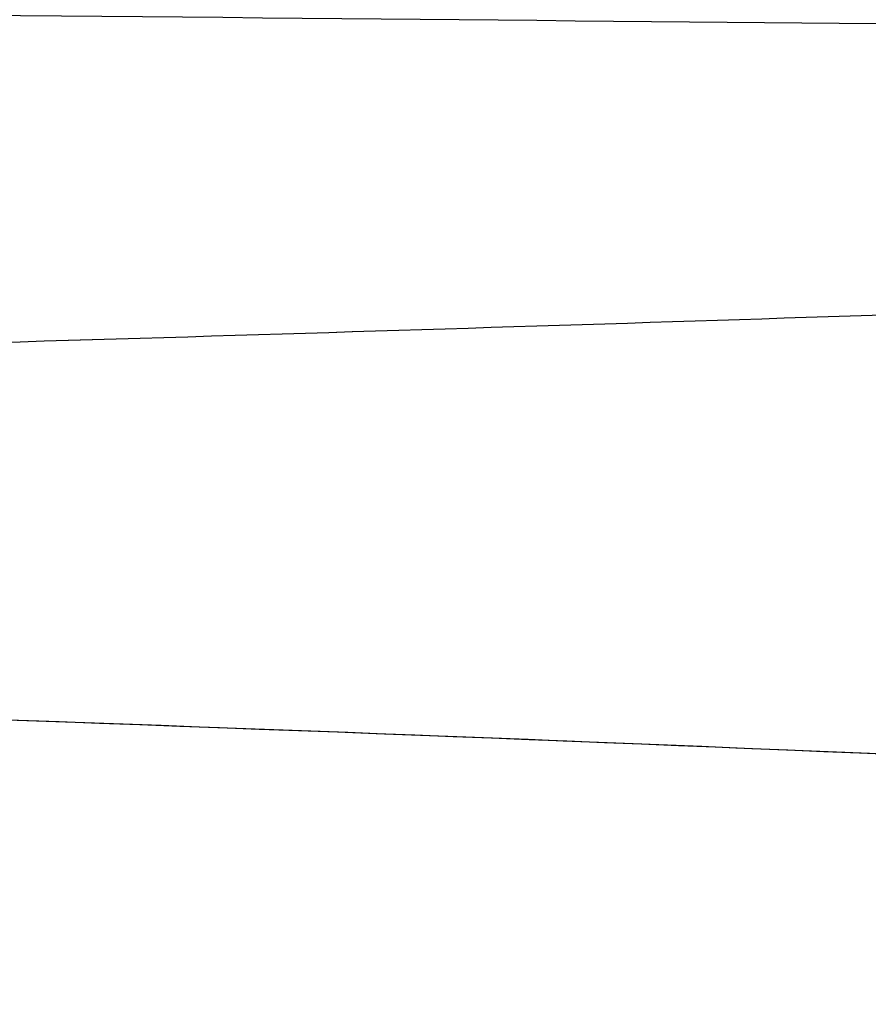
# Model space of a CAD drawing. Header units: millimetres. Extents: x -105 to 152, y -114 to 65.
# Tile 116 of 329: x 132.162 to 132.606, y -99.312 to -98.797. Entities that reach past the tile are written whole.
import ezdxf

# ---------------------------------------------------------------- set-up
doc = ezdxf.new("R2010")
doc.units = ezdxf.units.MM
doc.layers.add('Layer 01', color=18, linetype='Continuous', true_color=0x000000)

msp = doc.modelspace()

# ---------------------------------------------------------------- linework, layer by layer
at = {"layer": 'Layer 01'}
for points, knots in [([(134.4319930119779, -98.83500068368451, 18.49997597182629), (134.4319903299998, -98.82668819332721, 16.73016568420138), (134.1329356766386, -98.81837570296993, 14.9607247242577), (132.9697000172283, -98.80175072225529, 11.61770264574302), (132.1057614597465, -98.79343823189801, 10.04481829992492), (129.9085118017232, -98.77681325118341, 7.269749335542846), (128.5756586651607, -98.76850076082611, 6.06814311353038), (125.5884732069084, -98.75187578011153, 4.169291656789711), (123.9347634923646, -98.7435632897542, 3.472442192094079), (120.4894692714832, -98.72693830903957, 2.660739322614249), (118.6986028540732, -98.71862581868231, 2.546055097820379), (115.1779152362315, -98.70200083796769, 2.911667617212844), (113.4488278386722, -98.69368834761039, 3.391888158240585), (110.243837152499, -98.6770633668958, 4.894202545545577), (108.7686018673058, -98.66875087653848, 5.915983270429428), (106.2353297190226, -98.65212589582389, 8.388117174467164), (105.1778208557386, -98.64381340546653, 9.837955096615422), (104.3878760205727, -98.63550091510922, 11.42168980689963)], [0, 0, 0, 0, 5.334213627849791, 5.334213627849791, 10.66842725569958, 10.66842725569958, 16.00264088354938, 16.00264088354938, 21.33685451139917, 21.33685451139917, 26.67106813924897, 26.67106813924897, 32.00528176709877, 32.00528176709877, 37.33949539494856, 37.33949539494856, 42.67370902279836, 42.67370902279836, 42.67370902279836, 42.67370902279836]), ([(133.6698906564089, -99.27499999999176, 18.49990851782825), (133.6931302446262, -99.25549339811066, 17.26660421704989), (133.5628174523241, -99.23674494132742, 16.07683728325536), (133.0713054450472, -99.20075833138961, 13.84389258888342), (132.7095428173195, -99.18351972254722, 12.80050994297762), (131.8245169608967, -99.1505517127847, 10.89180324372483), (131.3027663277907, -99.13482272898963, 10.02584514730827), (130.1701878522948, -99.10487480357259, 8.476651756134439), (129.5590322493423, -99.09065586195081, 7.793353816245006), (128.3031805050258, -99.06372802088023, 6.600269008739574), (127.6591186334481, -99.05101912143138, 6.089788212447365), (126.3852528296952, -99.02711136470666, 5.218078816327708), (125.7553389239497, -99.01591250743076, 4.856767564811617), (124.5423716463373, -98.99502483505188, 4.256894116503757), (123.9591390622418, -98.98533601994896, 4.018401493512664), (123.136830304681, -98.97193532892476, 3.730701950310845), (122.8713953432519, -98.96765718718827, 3.64648673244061), (122.4877699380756, -98.96152310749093, 3.535100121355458), (122.3623119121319, -98.95952560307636, 3.500462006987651), (122.1779072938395, -98.95660012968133, 3.451930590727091), (122.0866502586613, -98.95515508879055, 3.428521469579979), (121.9818688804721, -98.953500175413, 3.402643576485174), (121.9299031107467, -98.95268046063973, 3.390054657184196), (121.9040269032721, -98.9522725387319, 3.383846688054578), (121.8911155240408, -98.95206906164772, 3.380764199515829), (121.8855878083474, -98.95198196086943, 3.379447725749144), (121.881903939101, -98.9519239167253, 3.37857109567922), (121.8787130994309, -98.95187364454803, 3.377812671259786), (121.8153589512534, -98.9508755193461, 3.362761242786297), (121.5746848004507, -98.9470172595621, 3.302542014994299), (120.9383818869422, -98.93692806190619, 3.183095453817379), (120.6802690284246, -98.93284802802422, 3.139025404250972), (120.222718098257, -98.9256525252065, 3.076909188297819), (120.058473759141, -98.92307478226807, 3.056907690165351), (119.7944152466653, -98.91893930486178, 3.029616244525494), (119.6579640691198, -98.916804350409, 3.016652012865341), (119.4910248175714, -98.91419594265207, 3.003122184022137), (119.4056189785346, -98.91286233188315, 2.996809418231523), (119.362432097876, -98.91218817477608, 2.993772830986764), (119.3407176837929, -98.91184925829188, 2.992285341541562), (119.3313855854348, -98.91170361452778, 2.991654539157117), (119.3251584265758, -98.91160643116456, 2.99123550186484), (119.3200373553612, -98.91152651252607, 2.990893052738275), (119.0335524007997, -98.90705573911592, 2.971788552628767), (118.6748834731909, -98.9015376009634, 2.955392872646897), (118.0271191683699, -98.89166325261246, 2.95756984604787), (117.7929288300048, -98.88810561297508, 2.962849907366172), (117.4146316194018, -98.8823698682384, 2.981284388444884), (117.28403398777, -98.88039140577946, 2.989187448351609), (117.0814749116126, -98.87732389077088, 3.004191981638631), (116.9785301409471, -98.8757651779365, 3.01248227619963), (116.855537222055, -98.87390300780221, 3.023651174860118), (116.7933214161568, -98.87296100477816, 3.029625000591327), (116.7620341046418, -98.87248727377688, 3.032711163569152), (116.7485868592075, -98.8722836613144, 3.034055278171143), (116.7396135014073, -98.87214778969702, 3.034956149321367), (116.7338038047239, -98.87205982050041, 3.035542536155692), (116.3240417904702, -98.86585525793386, 3.077040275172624), (115.907492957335, -98.85946800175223, 3.135253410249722), (115.270255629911, -98.84954093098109, 3.252131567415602), (115.0557828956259, -98.84617420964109, 3.296017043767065), (114.7313598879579, -98.84103758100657, 3.369694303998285), (114.5684706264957, -98.83844763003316, 3.408495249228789), (114.3773372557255, -98.83538815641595, 3.457298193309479), (114.281508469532, -98.83384895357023, 3.482596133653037), (114.2335300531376, -98.83307698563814, 3.49547080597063), (114.2129543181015, -98.83274563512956, 3.501037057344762), (114.1992341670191, -98.83252462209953, 3.504758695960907), (114.1934752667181, -98.83243183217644, 3.506324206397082), (113.6757026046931, -98.82408634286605, 3.647526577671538), (113.2195341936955, -98.8166669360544, 3.799528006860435), (112.6128960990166, -98.8067343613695, 4.026952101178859), (112.4235931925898, -98.8036229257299, 4.102717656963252), (112.1584718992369, -98.79925490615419, 4.214206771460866), (112.0306178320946, -98.79714567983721, 4.269415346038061), (111.8895650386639, -98.79481578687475, 4.332475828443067), (111.8210501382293, -98.79368355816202, 4.36362085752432), (111.7872935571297, -98.79312562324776, 4.37909118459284), (111.7705402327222, -98.7928487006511, 4.386800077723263), (111.7621947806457, -98.79271075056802, 4.390647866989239), (111.7586248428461, -98.79265173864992, 4.392295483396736), (111.7562463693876, -98.7926124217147, 4.393393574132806), (111.7563558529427, -98.79261423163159, 4.393342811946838), (111.1175233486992, -98.78205401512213, 4.688474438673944), (110.6225886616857, -98.77354464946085, 4.966961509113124), (110.0670733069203, -98.76379524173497, 5.300673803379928), (109.913052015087, -98.76104787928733, 5.398267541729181), (109.726164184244, -98.7576804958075, 5.519569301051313), (109.6712323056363, -98.75668364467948, 5.555840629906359), (109.5996304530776, -98.75537678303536, 5.603594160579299), (109.5665293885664, -98.75477045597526, 5.625809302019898), (109.5325911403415, -98.75414550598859, 5.648747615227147), (109.5167870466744, -98.75385363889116, 5.659464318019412), (109.5091756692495, -98.75371285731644, 5.664633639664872), (109.5059758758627, -98.75365362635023, 5.666808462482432), (109.5038565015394, -98.75361438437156, 5.668249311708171), (109.5045452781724, -98.75362714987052, 5.667780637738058), (109.1449677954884, -98.74696565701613, 5.912360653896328), (108.6245742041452, -98.73703020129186, 6.298551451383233), (108.0463557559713, -98.72540265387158, 6.785546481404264), (107.7648497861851, -98.71957983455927, 7.037861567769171), (107.6260446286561, -98.7166661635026, 7.166187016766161), (107.5571348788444, -98.71520876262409, 7.230887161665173), (107.522803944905, -98.7144799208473, 7.263371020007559), (107.5056695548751, -98.71411546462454, 7.279646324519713), (107.4971101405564, -98.71393322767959, 7.287792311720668), (107.4934434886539, -98.71385512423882, 7.291285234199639), (107.490999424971, -98.71380305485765, 7.293614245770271), (107.488579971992, -98.71375149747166, 7.295920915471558), (107.4823980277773, -98.71361975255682, 7.301815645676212), (107.3203195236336, -98.71031798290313, 7.450705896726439), (106.871181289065, -98.70060952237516, 7.917139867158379), (106.6876818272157, -98.6965807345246, 8.113715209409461), (106.37093492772, -98.689348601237, 8.478203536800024), (106.258480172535, -98.68673973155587, 8.611329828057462), (106.0810710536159, -98.6825291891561, 8.829652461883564), (106.0204834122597, -98.68107613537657, 8.905533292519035), (105.9276533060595, -98.67882224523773, 9.024171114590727), (105.8807514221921, -98.6776767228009, 9.084694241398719), (105.8252341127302, -98.6763077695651, 9.157446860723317), (105.7972828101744, -98.67561516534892, 9.19436315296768), (105.783259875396, -98.67526683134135, 9.212956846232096), (105.7772400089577, -98.67511710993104, 9.220954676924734), (105.7732245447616, -98.67501719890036, 9.226293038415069), (105.7700730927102, -98.67493874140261, 9.230486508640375), (105.3251293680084, -98.66385862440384, 9.822799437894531), (104.8457125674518, -98.65073477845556, 10.5449215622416), (104.3878760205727, -98.63550091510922, 11.42168980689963)], [0, 0, 0, 0, 2.593942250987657, 2.593942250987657, 5.187884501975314, 5.187884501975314, 7.781826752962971, 7.781826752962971, 10.37576900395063, 10.37576900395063, 12.96971125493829, 12.96971125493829, 15.56365350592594, 15.56365350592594, 18.1575957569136, 18.1575957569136, 19.45456688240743, 19.45456688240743, 20.10305244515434, 20.10305244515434, 20.42729522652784, 20.58941661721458, 20.67047731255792, 20.71100766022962, 20.73127283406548, 20.7414054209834, 20.7414054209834, 20.75153800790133, 20.75153800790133, 22.04850913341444, 22.04850913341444, 22.69699469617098, 22.69699469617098, 23.02123747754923, 23.02123747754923, 23.18335886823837, 23.26441956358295, 23.30494991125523, 23.32521508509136, 23.33534767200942, 23.34041396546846, 23.34041396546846, 23.34548025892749, 23.34548025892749, 24.64245138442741, 24.64245138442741, 25.29093694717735, 25.29093694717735, 25.61517972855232, 25.61517972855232, 25.77730111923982, 25.85836181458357, 25.89889216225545, 25.9191573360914, 25.92928992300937, 25.92928992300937, 25.93942250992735, 25.93942250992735, 27.23639363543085, 27.23639363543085, 27.8848791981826, 27.8848791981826, 28.2091219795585, 28.37124337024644, 28.45230406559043, 28.49283441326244, 28.51309958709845, 28.51309958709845, 28.53336476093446, 28.53336476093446, 29.83033588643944, 29.83033588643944, 30.47882144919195, 30.47882144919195, 30.80306423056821, 30.96518562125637, 31.04624631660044, 31.0867766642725, 31.10704183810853, 31.11717442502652, 31.12224071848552, 31.12224071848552, 31.12730701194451, 31.12730701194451, 32.42427813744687, 32.42427813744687, 33.07276370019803, 33.07276370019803, 33.39700648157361, 33.39700648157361, 33.55912787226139, 33.64018856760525, 33.68071891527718, 33.70098408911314, 33.71111667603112, 33.71111667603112, 33.72124926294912, 33.72124926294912, 35.01822038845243, 35.66670595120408, 35.99094873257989, 36.1530701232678, 36.23413081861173, 36.27466116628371, 36.29492634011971, 36.30505892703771, 36.31012522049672, 36.31012522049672, 36.31519151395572, 36.31519151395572, 37.61216263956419, 37.61216263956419, 38.26064820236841, 38.26064820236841, 38.58489098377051, 38.58489098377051, 38.74701237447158, 38.74701237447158, 38.8280730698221, 38.86860341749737, 38.888868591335, 38.89900117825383, 38.90406747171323, 38.90406747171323, 38.90913376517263, 38.90913376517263, 41.50307601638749, 41.50307601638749, 41.50307601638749, 41.50307601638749]), ([(104.3809372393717, -98.88508831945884, 11.43529043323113), (105.169769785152, -98.93008469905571, 9.850290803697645), (106.2263594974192, -98.97508107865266, 8.39896301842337), (108.7584577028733, -99.06507383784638, 5.92380623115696), (110.2334376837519, -99.11007021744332, 4.900493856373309), (113.4384942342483, -99.20006297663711, 3.395324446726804), (115.1679018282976, -99.245059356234, 2.913781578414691), (118.6896342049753, -99.33505211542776, 2.545918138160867), (120.4812239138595, -99.38004849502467, 2.659674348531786), (123.9281470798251, -99.47004125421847, 3.470009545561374), (125.5827610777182, -99.51503763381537, 4.166419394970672), (128.5717059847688, -99.60503039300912, 6.064874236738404), (129.9054130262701, -99.65002677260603, 7.266522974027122), (132.1041206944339, -99.74001953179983, 10.04206022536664), (132.9686623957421, -99.78501591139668, 11.61536941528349), (134.1327186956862, -99.87500867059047, 14.95945305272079), (134.4319903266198, -99.92000505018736, 16.72952950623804), (134.4319930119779, -99.96500142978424, 18.49997595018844)], [0, 0, 0, 0, 5.337797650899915, 5.337797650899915, 10.67559530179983, 10.67559530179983, 16.01339295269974, 16.01339295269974, 21.35119060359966, 21.35119060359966, 26.68898825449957, 26.68898825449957, 32.02678590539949, 32.02678590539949, 37.3645835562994, 37.3645835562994, 42.70238120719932, 42.70238120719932, 42.70238120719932, 42.70238120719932]), ([(104.3809372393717, -98.88508831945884, 11.43529043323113), (104.7814280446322, -98.89792501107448, 10.66640720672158), (105.2441150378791, -98.91087902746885, 9.931607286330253), (106.021961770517, -98.93048602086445, 8.895039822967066), (106.4317470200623, -98.9403335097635, 8.393095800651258), (106.8706226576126, -98.9502469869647, 7.918028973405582), (107.169426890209, -98.95687063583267, 7.607553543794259), (107.3203231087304, -98.96015520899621, 7.456981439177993), (107.7916729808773, -98.97023842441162, 7.005727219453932), (108.1174640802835, -98.97683163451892, 6.719096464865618), (108.6213720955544, -98.9865280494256, 6.311491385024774), (108.8771322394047, -98.9913279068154, 6.113273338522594), (109.1817255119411, -98.99684312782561, 5.892009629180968), (109.335517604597, -98.99957958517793, 5.783902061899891), (109.4127805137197, -99.00094252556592, 5.730482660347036), (109.4515028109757, -99.00162267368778, 5.703931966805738), (109.470886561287, -99.00196241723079, 5.690696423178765), (109.480584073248, -99.0021322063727, 5.684088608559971), (109.4847413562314, -99.00220495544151, 5.681258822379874), (109.4875131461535, -99.00225345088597, 5.679372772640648), (109.4900789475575, -99.00229833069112, 5.677627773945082), (109.5431212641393, -99.00322603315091, 5.641560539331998), (109.7468431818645, -99.00700796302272, 5.499185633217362), (110.2992271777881, -99.01696761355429, 5.159615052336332), (110.5248042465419, -99.02100195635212, 5.025946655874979), (110.9299513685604, -99.02812515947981, 4.804000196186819), (111.0761404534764, -99.03067817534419, 4.726481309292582), (111.3127593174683, -99.03477562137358, 4.606410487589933), (111.4354027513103, -99.03689132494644, 4.545430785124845), (111.5862075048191, -99.03947686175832, 4.473007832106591), (111.6635568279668, -99.04079893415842, 4.436526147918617), (111.702720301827, -99.04146729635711, 4.418224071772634), (111.7224244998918, -99.04180330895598, 4.409058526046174), (111.7323072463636, -99.04197177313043, 4.404472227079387), (111.7365492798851, -99.04204407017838, 4.402505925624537), (111.7393787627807, -99.0420922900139, 4.401194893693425), (111.7418813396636, -99.04213493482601, 4.40003598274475), (111.910708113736, -99.04501169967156, 4.321871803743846), (112.19228603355, -99.04971892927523, 4.193672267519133), (112.7958934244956, -99.05953388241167, 3.956951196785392), (113.027380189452, -99.06326455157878, 3.870912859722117), (113.4217722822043, -99.0695490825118, 3.737476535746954), (113.5610963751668, -99.07175868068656, 3.692285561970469), (113.7820699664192, -99.07524520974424, 3.624383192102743), (113.8955532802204, -99.077031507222, 3.590404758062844), (114.0332328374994, -99.07919082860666, 3.550942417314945), (114.1033975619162, -99.08028931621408, 3.531285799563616), (114.1388116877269, -99.08084326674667, 3.521479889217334), (114.1540603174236, -99.08108168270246, 3.5172825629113), (114.1642418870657, -99.08124085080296, 3.514485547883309), (114.1710306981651, -99.08134696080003, 3.512625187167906), (114.611757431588, -99.08823482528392, 3.392032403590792), (115.0438377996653, -99.09496068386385, 3.294142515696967), (115.6809944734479, -99.10488655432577, 3.176633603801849), (115.8915589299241, -99.10816802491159, 3.142354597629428), (116.2043388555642, -99.11304950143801, 3.09781021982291), (116.359962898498, -99.11548005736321, 3.077256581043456), (116.5401175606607, -99.118297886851, 3.056185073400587), (116.6170185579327, -99.11950170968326, 3.04776693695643), (116.6682166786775, -99.12030340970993, 3.042289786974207), (116.6923451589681, -99.12068133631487, 3.039765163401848), (117.5822053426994, -99.13462385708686, 2.948992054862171), (118.4509876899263, -99.14801320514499, 2.933479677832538), (119.7446876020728, -99.16790121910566, 3.018920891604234), (120.3891778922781, -99.17779622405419, 3.088688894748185), (121.1330184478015, -99.189254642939, 3.216776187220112), (121.5024313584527, -99.19496241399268, 3.292411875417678), (121.6864495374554, -99.19781093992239, 3.333117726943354), (121.7782786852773, -99.19923386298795, 3.354190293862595), (121.8241474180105, -99.19994498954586, 3.364906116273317), (121.8470702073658, -99.20030046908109, 3.370308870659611), (121.8585286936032, -99.2004781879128, 3.373021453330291), (121.863438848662, -99.20055434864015, 3.37418638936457), (121.866712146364, -99.20060512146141, 3.374963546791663), (121.86974470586, -99.20065216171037, 3.375684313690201), (121.9007730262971, -99.2011334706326, 3.383061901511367), (122.0215498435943, -99.20306379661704, 3.410925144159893), (122.3350593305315, -99.20813840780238, 3.493152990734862), (122.4615787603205, -99.21019313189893, 3.527450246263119), (122.6835767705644, -99.21381999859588, 3.591734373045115), (122.7629420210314, -99.21511975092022, 3.615310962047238), (122.8898977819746, -99.21720557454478, 3.654289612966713), (122.9553521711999, -99.21828253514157, 3.674683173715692), (123.0351384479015, -99.21959857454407, 3.700151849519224), (123.0758823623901, -99.22027149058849, 3.713317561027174), (123.0964663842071, -99.22061167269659, 3.720009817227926), (123.1053334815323, -99.22075826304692, 3.722901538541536), (123.1112549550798, -99.22085616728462, 3.724834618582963), (123.115307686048, -99.22092318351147, 3.726159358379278), (123.3583245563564, -99.22494205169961, 3.805655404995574), (123.5795542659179, -99.22862489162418, 3.884568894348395), (123.8825405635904, -99.23369184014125, 3.999258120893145), (123.9787276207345, -99.23530460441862, 4.036881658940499), (124.1159269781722, -99.23760942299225, 4.092004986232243), (124.1827563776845, -99.2387332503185, 4.119239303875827), (124.2576547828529, -99.23999436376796, 4.150358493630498), (124.2943402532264, -99.2406124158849, 4.165744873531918), (124.3124925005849, -99.24091831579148, 4.173393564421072), (124.3215210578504, -99.2410704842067, 4.177206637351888), (124.3253802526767, -99.24113553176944, 4.178838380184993), (124.3279507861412, -99.24117885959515, 4.179925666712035), (124.3304181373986, -99.24122044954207, 4.180969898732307), (124.3560636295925, -99.24165273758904, 4.191825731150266), (124.5698507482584, -99.24521457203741, 4.278066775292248), (125.1549568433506, -99.25525416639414, 4.557564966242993), (125.3937389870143, -99.25938350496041, 4.67643722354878), (125.8115276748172, -99.26675172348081, 4.903430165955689), (125.9606955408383, -99.26940349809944, 4.98724314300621), (126.1982318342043, -99.27367471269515, 5.126729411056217), (126.3204423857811, -99.27588370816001, 5.199916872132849), (126.4687686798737, -99.27858929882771, 5.291693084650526), (126.5443306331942, -99.27997420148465, 5.339226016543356), (126.5824564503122, -99.28067467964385, 5.363409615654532), (126.5988694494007, -99.28097660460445, 5.373864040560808), (126.6098276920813, -99.28117827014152, 5.380853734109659), (126.6162937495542, -99.28129732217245, 5.384984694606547), (127.1989248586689, -99.29202842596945, 5.757650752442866), (127.6983393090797, -99.3016956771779, 6.130801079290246), (128.5600553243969, -99.31906884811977, 6.841857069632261), (128.9224924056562, -99.32677476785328, 7.179864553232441), (129.5320204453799, -99.34022527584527, 7.791367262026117), (129.7791891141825, -99.34596986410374, 8.064929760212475), (130.0780964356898, -99.35311574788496, 8.412020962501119), (130.1657264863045, -99.35525254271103, 8.517253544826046), (130.2806062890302, -99.35808998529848, 8.658147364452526), (130.3161357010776, -99.35897450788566, 8.702289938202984), (130.3654365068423, -99.3602093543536, 8.764145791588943), (130.3890882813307, -99.36080379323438, 8.793984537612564), (130.4149645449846, -99.36145708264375, 8.826866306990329), (130.4274768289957, -99.36177367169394, 8.842821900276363), (130.4336269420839, -99.36192945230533, 8.850678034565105), (130.436240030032, -99.36199567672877, 8.854018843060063), (130.4379770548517, -99.3620397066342, 8.85624024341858), (130.4376150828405, -99.36203052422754, 8.855776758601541), (131.5105282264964, -99.38923632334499, 10.22865466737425), (132.3440325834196, -99.4163896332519, 11.77755826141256), (133.4379443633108, -99.47069364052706, 15.05565823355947), (133.7022438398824, -99.49784378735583, 16.78295619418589), (133.6698906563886, -99.52500000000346, 18.49990851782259)], [0, 0, 0, 0, 2.596470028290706, 2.596470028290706, 3.894705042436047, 4.543822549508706, 4.543822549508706, 5.192940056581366, 5.192940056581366, 6.491175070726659, 6.491175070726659, 7.140292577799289, 7.464851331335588, 7.627130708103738, 7.708270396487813, 7.748840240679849, 7.76912516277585, 7.779267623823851, 7.78433885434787, 7.78433885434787, 7.789410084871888, 7.789410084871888, 9.087645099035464, 9.087645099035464, 9.736762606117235, 9.736762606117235, 10.06132135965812, 10.06132135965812, 10.22360073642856, 10.30474042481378, 10.3453102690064, 10.3655951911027, 10.37573765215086, 10.38080888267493, 10.38334449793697, 10.38334449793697, 10.385880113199, 10.385880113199, 11.68411512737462, 11.68411512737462, 12.33323263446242, 12.33323263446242, 12.65779138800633, 12.65779138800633, 12.82007076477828, 12.90121045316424, 12.94178029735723, 12.96206521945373, 12.97220768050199, 12.97220768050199, 12.98235014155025, 12.98235014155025, 14.28058515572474, 14.28058515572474, 14.92970266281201, 14.92970266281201, 15.25426141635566, 15.41654079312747, 15.49768048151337, 15.49768048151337, 15.57882016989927, 15.57882016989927, 18.17529019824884, 18.17529019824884, 19.4735252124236, 20.12264271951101, 20.44720147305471, 20.60948084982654, 20.69062053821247, 20.73119038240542, 20.75147530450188, 20.7616177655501, 20.76668899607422, 20.76668899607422, 20.77176022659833, 20.77176022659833, 21.42087773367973, 21.42087773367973, 21.74543648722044, 21.74543648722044, 21.90771586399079, 21.90771586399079, 21.98885555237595, 22.02942539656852, 22.0497103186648, 22.05985277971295, 22.06492401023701, 22.06492401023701, 22.06999524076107, 22.06999524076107, 22.71911274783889, 22.71911274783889, 23.0436715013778, 23.0436715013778, 23.20595087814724, 23.28709056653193, 23.32766041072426, 23.34794533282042, 23.3580877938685, 23.36315902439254, 23.36315902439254, 23.36823025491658, 23.36823025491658, 24.66646526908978, 24.66646526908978, 25.31558277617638, 25.31558277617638, 25.64014152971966, 25.64014152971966, 25.80242090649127, 25.88356059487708, 25.92413043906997, 25.94441536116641, 25.95455782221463, 25.95455782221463, 25.96470028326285, 25.96470028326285, 27.26293529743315, 27.26293529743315, 28.56117031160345, 28.56117031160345, 29.85940532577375, 29.85940532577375, 30.50852283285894, 30.50852283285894, 30.83308158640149, 30.83308158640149, 30.99536096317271, 31.07650065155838, 31.11707049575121, 31.13735541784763, 31.14749787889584, 31.14749787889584, 31.15764033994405, 31.15764033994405, 36.35058039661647, 36.35058039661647, 41.54352045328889, 41.54352045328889, 41.54352045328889, 41.54352045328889]), ([(133.4375850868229, -99.22847059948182, 15.56605304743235), (133.2625308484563, -99.21273039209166, 14.58251510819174), (132.9904691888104, -99.1969907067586, 13.61442591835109), (131.8968279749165, -99.15000000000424, 10.82785130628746), (130.7983899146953, -99.11875000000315, 9.113062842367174), (128.0155002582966, -99.05625000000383, 6.224870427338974), (126.3320610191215, -99.02500000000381, 5.052685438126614), (123.5545547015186, -98.97812500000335, 3.841758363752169), (122.5872819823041, -98.96250000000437, 3.528605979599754), (120.7239223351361, -98.93310215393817, 3.122251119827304), (119.8330260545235, -98.91932930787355, 3.007387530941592), (118.9374692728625, -98.90555646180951, 2.970082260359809)], [3.703554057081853, 3.703554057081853, 3.703554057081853, 3.703554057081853, 6.940580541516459, 6.940580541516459, 13.36704405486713, 13.36704405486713, 19.79350756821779, 19.79350756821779, 23.00673932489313, 23.00673932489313, 25.8390814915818, 25.8390814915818, 25.8390814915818, 25.8390814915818])]:
    msp.add_open_spline(points, degree=3, knots=knots, dxfattribs=at)
for points, weights, knots in [([(102.7200930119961, -99.5850013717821, 18.50000000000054), (102.7200930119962, -99.5850006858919, 18.50004805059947), (102.7200930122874, -99.58500000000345, 18.50009610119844), (102.7201328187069, -99.49125000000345, 25.06784563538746), (107.3642611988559, -99.39750000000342, 29.71191772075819), (112.0083895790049, -99.30375000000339, 34.35598980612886), (118.576139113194, -99.2100000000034, 34.35594999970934), (125.1438886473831, -99.11625000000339, 34.35591019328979), (129.7879607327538, -99.02250000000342, 29.71178181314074), (134.4319930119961, -98.92875080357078, 25.06769323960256), (134.4319930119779, -98.83500068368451, 18.49997597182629)], [0.99999879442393, 0.999999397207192, 1, 0.923879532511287, 1, 0.923879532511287, 1, 0.923879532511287, 1, 0.923880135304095, 0.99999879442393], [-52.54735641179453, -52.54735641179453, -52.54735641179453, -52.54726030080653, -52.54726030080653, -39.41042308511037, -39.41042308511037, -26.2735858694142, -26.2735858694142, -13.136748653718, -13.136748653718, 0, 0, 0]), ([(102.7200930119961, -99.58500137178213, 18.50000000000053), (102.7200930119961, -99.58500068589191, 18.50004805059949), (102.7200930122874, -99.58500000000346, 18.50009610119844), (102.7201328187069, -99.49125000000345, 25.06784563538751), (107.3642611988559, -99.39750000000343, 29.71191772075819), (112.0083895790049, -99.30375000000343, 34.35598980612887), (118.576139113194, -99.2100000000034, 34.35594999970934), (125.1438886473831, -99.11625000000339, 34.35591019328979), (129.7879607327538, -99.02250000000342, 29.71178181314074), (134.4320029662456, -98.92875060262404, 25.06768328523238), (134.431993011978, -98.83500102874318, 18.49997596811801)], [0.9999987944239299, 0.9999993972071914, 1, 0.923879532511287, 1, 0.923879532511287, 1, 0.923879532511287, 1, 0.9238799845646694, 0.9999990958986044], [796.3998402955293, 796.3998402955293, 796.3998402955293, 796.3999442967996, 796.3999442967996, 809.533188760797, 809.533188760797, 822.6664332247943, 822.6664332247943, 835.7996776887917, 835.7996776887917, 848.9328441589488, 848.9328441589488, 848.9328441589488]), ([(133.6698906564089, -99.27499999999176, 18.49990851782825), (133.6699285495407, -99.36875000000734, 24.75198492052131), (129.2490697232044, -99.46250000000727, 29.17289733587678), (124.828210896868, -99.55625000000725, 33.59380975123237), (118.5761344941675, -99.65000000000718, 33.59384764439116), (112.324058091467, -99.74375000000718, 33.59388553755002), (107.9031456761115, -99.83750000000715, 29.17302671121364), (103.4822332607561, -99.93125000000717, 24.75216788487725), (103.4821953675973, -100.0250000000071, 18.50009148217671), (103.4821574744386, -100.1187500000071, 12.2480150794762), (107.903016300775, -100.2125000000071, 7.827102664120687), (112.3238751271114, -100.3062500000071, 3.406190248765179), (118.575951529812, -100.400000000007, 3.406152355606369), (124.8280279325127, -100.4937500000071, 3.406114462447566), (129.2489403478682, -100.587500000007, 7.826973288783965), (133.6698527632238, -100.6812500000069, 12.24783211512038), (133.6698906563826, -100.7750000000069, 18.49990851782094), (133.6699285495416, -100.8687500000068, 24.75198492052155), (129.2490697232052, -100.9625000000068, 29.17289733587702), (124.8282108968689, -101.0562500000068, 33.59380975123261), (118.5761344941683, -101.1500000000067, 33.59384764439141), (112.3240580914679, -101.2437500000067, 33.59388553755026), (107.9031456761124, -101.3375000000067, 29.17302671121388), (103.482233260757, -101.4312500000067, 24.75216788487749), (103.4821953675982, -101.5250000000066, 18.50009148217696), (103.4821574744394, -101.6187500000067, 12.24801507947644), (107.9030163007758, -101.7125000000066, 7.827102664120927), (112.3238751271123, -101.8062500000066, 3.40619024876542), (118.5759515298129, -101.9000000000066, 3.406152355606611), (124.8280279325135, -101.9937500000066, 3.406114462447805), (129.248940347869, -102.0875000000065, 7.826973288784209), (133.6698527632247, -102.1812500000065, 12.24783211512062), (133.6698906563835, -102.2750000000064, 18.49990851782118), (133.6699285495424, -102.3687500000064, 24.75198492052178), (129.249069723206, -102.4625000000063, 29.17289733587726), (124.8282108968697, -102.5562500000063, 33.59380975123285), (118.5761344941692, -102.6500000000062, 33.59384764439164), (112.3240580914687, -102.7437500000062, 33.59388553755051), (107.9031456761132, -102.8375000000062, 29.17302671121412), (103.4822332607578, -102.9312500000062, 24.75216788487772), (103.482195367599, -103.0250000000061, 18.5000914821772), (103.4821574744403, -103.1187500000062, 12.24801507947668), (107.9030163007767, -103.2125000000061, 7.827102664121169), (112.3238751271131, -103.3062500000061, 3.406190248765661), (118.5759515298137, -103.4000000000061, 3.406152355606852), (124.8280279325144, -103.4937500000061, 3.406114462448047), (129.2489403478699, -103.587500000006, 7.826973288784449), (133.6698527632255, -103.681250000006, 12.24783211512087), (133.6698906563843, -103.7750000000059, 18.49990851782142), (133.6699285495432, -103.8687500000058, 24.75198492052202), (129.2490697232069, -103.9625000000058, 29.1728973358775), (124.8282108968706, -104.0562500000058, 33.5938097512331), (118.57613449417, -104.1500000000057, 33.59384764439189), (112.3240580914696, -104.2437500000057, 33.59388553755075), (107.9031456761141, -104.3375000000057, 29.17302671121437), (103.4822332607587, -104.4312500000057, 24.75216788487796), (103.4821953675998, -104.5250000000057, 18.50009148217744), (103.4821574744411, -104.6187500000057, 12.24801507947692), (107.9030163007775, -104.7125000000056, 7.827102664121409), (112.323875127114, -104.8062500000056, 3.406190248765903), (118.5759515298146, -104.9000000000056, 3.406152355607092), (124.8280279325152, -104.9937500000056, 3.406114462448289), (129.2489403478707, -105.0875000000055, 7.826973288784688), (133.6698527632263, -105.1812500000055, 12.24783211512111), (133.6698906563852, -105.2750000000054, 18.49990851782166), (133.6699285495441, -105.3687500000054, 24.75198492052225), (129.2490697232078, -105.4625000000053, 29.17289733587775), (124.8282108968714, -105.5562500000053, 33.59380975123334), (118.5761344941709, -105.6500000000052, 33.59384764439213), (112.3240580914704, -105.7437500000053, 33.59388553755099), (107.9031456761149, -105.8375000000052, 29.17302671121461), (103.4822332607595, -105.9312500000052, 24.7521678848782), (103.4821953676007, -106.0250000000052, 18.50009148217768), (103.4821574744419, -106.1187500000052, 12.24801507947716), (107.9030163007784, -106.2125000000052, 7.827102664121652), (112.3238751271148, -106.3062500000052, 3.406190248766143), (118.5759515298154, -106.4000000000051, 3.406152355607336), (124.8280279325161, -106.4937500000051, 3.406114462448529), (129.2489403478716, -106.587500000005, 7.826973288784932), (133.6698527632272, -106.681250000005, 12.24783211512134), (133.669890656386, -106.7750000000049, 18.4999085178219), (133.6699285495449, -106.8687500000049, 24.7519849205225), (129.2490697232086, -106.9625000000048, 29.17289733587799), (124.8282108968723, -107.0562500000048, 33.59380975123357), (118.5761344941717, -107.1500000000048, 33.59384764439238), (112.3240580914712, -107.2437500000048, 33.59388553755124), (107.9031456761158, -107.3375000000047, 29.17302671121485), (103.4822332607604, -107.4312500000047, 24.75216788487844), (103.4821953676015, -107.5250000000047, 18.50009148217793), (103.4821574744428, -107.6187500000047, 12.2480150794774), (107.9030163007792, -107.7125000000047, 7.827102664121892), (112.3238751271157, -107.8062500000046, 3.406190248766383), (118.5759515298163, -107.9000000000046, 3.406152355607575), (124.8280279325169, -107.9937500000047, 3.406114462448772), (129.2489403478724, -108.0875000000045, 7.826973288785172), (133.6698527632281, -108.1812500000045, 12.24783211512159), (133.6698906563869, -108.2750000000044, 18.49990851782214), (133.6699285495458, -108.3687500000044, 24.75198492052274), (129.2490697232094, -108.4625000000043, 29.17289733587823), (124.8282108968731, -108.5562500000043, 33.59380975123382), (118.5761344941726, -108.6500000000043, 33.59384764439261), (112.3240580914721, -108.7437500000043, 33.59388553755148), (107.9031456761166, -108.8375000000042, 29.17302671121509), (103.4822332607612, -108.9312500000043, 24.75216788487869), (103.4821953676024, -109.0250000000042, 18.50009148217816), (103.4821574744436, -109.1187500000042, 12.24801507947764), (107.9030163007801, -109.2125000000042, 7.827102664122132), (112.3238751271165, -109.3062500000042, 3.406190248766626), (118.5759515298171, -109.4000000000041, 3.406152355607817), (124.8280279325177, -109.4937500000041, 3.406114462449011), (129.2489403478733, -109.587500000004, 7.826973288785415), (133.6698527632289, -109.681250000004, 12.24783211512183), (133.6698906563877, -109.7750000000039, 18.49990851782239), (133.6699285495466, -109.8687500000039, 24.75198492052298), (129.2490697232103, -109.9625000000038, 29.17289733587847), (124.828210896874, -110.0562500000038, 33.59380975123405), (118.5761344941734, -110.1500000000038, 33.59384764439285), (112.3240580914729, -110.2437500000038, 33.59388553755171), (107.9031456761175, -110.3375000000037, 29.17302671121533), (103.4822332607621, -110.4312500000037, 24.75216788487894), (103.4821953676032, -110.5250000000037, 18.50009148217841), (103.4821574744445, -110.6187500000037, 12.24801507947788), (107.9030163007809, -110.7125000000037, 7.827102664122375), (112.3238751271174, -110.8062500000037, 3.406190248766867), (118.5759515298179, -110.9000000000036, 3.406152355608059), (124.8280279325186, -110.9937500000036, 3.406114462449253), (129.2489403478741, -111.0875000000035, 7.826973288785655), (133.6698527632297, -111.1812500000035, 12.24783211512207), (133.6698906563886, -111.2750000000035, 18.49990851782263)], [1, 0.923879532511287, 1, 0.923879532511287, 1, 0.923879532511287, 1, 0.923879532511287, 1, 0.923879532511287, 1, 0.923879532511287, 1, 0.923879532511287, 1, 0.923879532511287, 1, 0.923879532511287, 1, 0.923879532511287, 1, 0.923879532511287, 1, 0.923879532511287, 1, 0.923879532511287, 1, 0.923879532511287, 1, 0.923879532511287, 1, 0.923879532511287, 1, 0.923879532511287, 1, 0.923879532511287, 1, 0.923879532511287, 1, 0.923879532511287, 1, 0.923879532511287, 1, 0.923879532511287, 1, 0.923879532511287, 1, 0.923879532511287, 1, 0.923879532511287, 1, 0.923879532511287, 1, 0.923879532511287, 1, 0.923879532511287, 1, 0.923879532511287, 1, 0.923879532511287, 1, 0.923879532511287, 1, 0.923879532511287, 1, 0.923879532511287, 1, 0.923879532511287, 1, 0.923879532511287, 1, 0.923879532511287, 1, 0.923879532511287, 1, 0.923879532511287, 1, 0.923879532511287, 1, 0.923879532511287, 1, 0.923879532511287, 1, 0.923879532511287, 1, 0.923879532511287, 1, 0.923879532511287, 1, 0.923879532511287, 1, 0.923879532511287, 1, 0.923879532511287, 1, 0.923879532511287, 1, 0.923879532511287, 1, 0.923879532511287, 1, 0.923879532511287, 1, 0.923879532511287, 1, 0.923879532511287, 1, 0.923879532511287, 1, 0.923879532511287, 1, 0.923879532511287, 1, 0.923879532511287, 1, 0.923879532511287, 1, 0.923879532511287, 1, 0.923879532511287, 1, 0.923879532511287, 1, 0.923879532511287, 1, 0.923879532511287, 1, 0.923879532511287, 1], [-1, -1, -1, -0.984375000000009, -0.984375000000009, -0.9687500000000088, -0.9687500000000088, -0.9531250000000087, -0.9531250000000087, -0.9375000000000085, -0.9375000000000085, -0.9218750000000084, -0.9218750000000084, -0.9062500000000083, -0.9062500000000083, -0.8906250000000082, -0.8906250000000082, -0.875000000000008, -0.875000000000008, -0.8593750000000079, -0.8593750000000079, -0.8437500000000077, -0.8437500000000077, -0.8281250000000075, -0.8281250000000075, -0.8125000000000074, -0.8125000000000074, -0.7968750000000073, -0.7968750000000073, -0.7812500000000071, -0.7812500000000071, -0.7656250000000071, -0.7656250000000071, -0.7500000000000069, -0.7500000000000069, -0.7343750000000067, -0.7343750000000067, -0.7187500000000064, -0.7187500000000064, -0.7031250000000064, -0.7031250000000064, -0.6875000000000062, -0.6875000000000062, -0.6718750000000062, -0.6718750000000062, -0.6562500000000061, -0.6562500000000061, -0.640625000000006, -0.640625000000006, -0.6250000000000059, -0.6250000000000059, -0.6093750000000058, -0.6093750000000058, -0.5937500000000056, -0.5937500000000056, -0.5781250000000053, -0.5781250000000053, -0.5625000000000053, -0.5625000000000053, -0.5468750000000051, -0.5468750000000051, -0.531250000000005, -0.531250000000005, -0.5156250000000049, -0.5156250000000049, -0.5000000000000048, -0.5000000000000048, -0.4843750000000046, -0.4843750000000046, -0.4687500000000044, -0.4687500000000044, -0.4531250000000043, -0.4531250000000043, -0.4375000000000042, -0.4375000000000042, -0.4218750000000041, -0.4218750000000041, -0.4062500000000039, -0.4062500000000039, -0.3906250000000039, -0.3906250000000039, -0.3750000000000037, -0.3750000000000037, -0.3593750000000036, -0.3593750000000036, -0.3437500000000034, -0.3437500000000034, -0.3281250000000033, -0.3281250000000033, -0.3125000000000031, -0.3125000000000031, -0.2968750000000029, -0.2968750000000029, -0.2812500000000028, -0.2812500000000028, -0.2656250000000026, -0.2656250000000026, -0.2500000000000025, -0.2500000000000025, -0.2343750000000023, -0.2343750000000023, -0.2187500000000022, -0.2187500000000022, -0.203125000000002, -0.203125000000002, -0.1875000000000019, -0.1875000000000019, -0.1718750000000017, -0.1718750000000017, -0.1562500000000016, -0.1562500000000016, -0.1406250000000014, -0.1406250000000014, -0.1250000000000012, -0.1250000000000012, -0.1093750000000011, -0.1093750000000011, -0.0937500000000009, -0.0937500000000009, -0.0781250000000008, -0.0781250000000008, -0.0625000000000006, -0.0625000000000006, -0.0468750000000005, -0.0468750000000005, -0.0312500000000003, -0.0312500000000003, -0.0156250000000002, -0.0156250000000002, 0, 0, 0])]:
    msp.add_rational_spline(points, weights, degree=2, knots=knots, dxfattribs=at)

doc.saveas('drawing.dxf')
